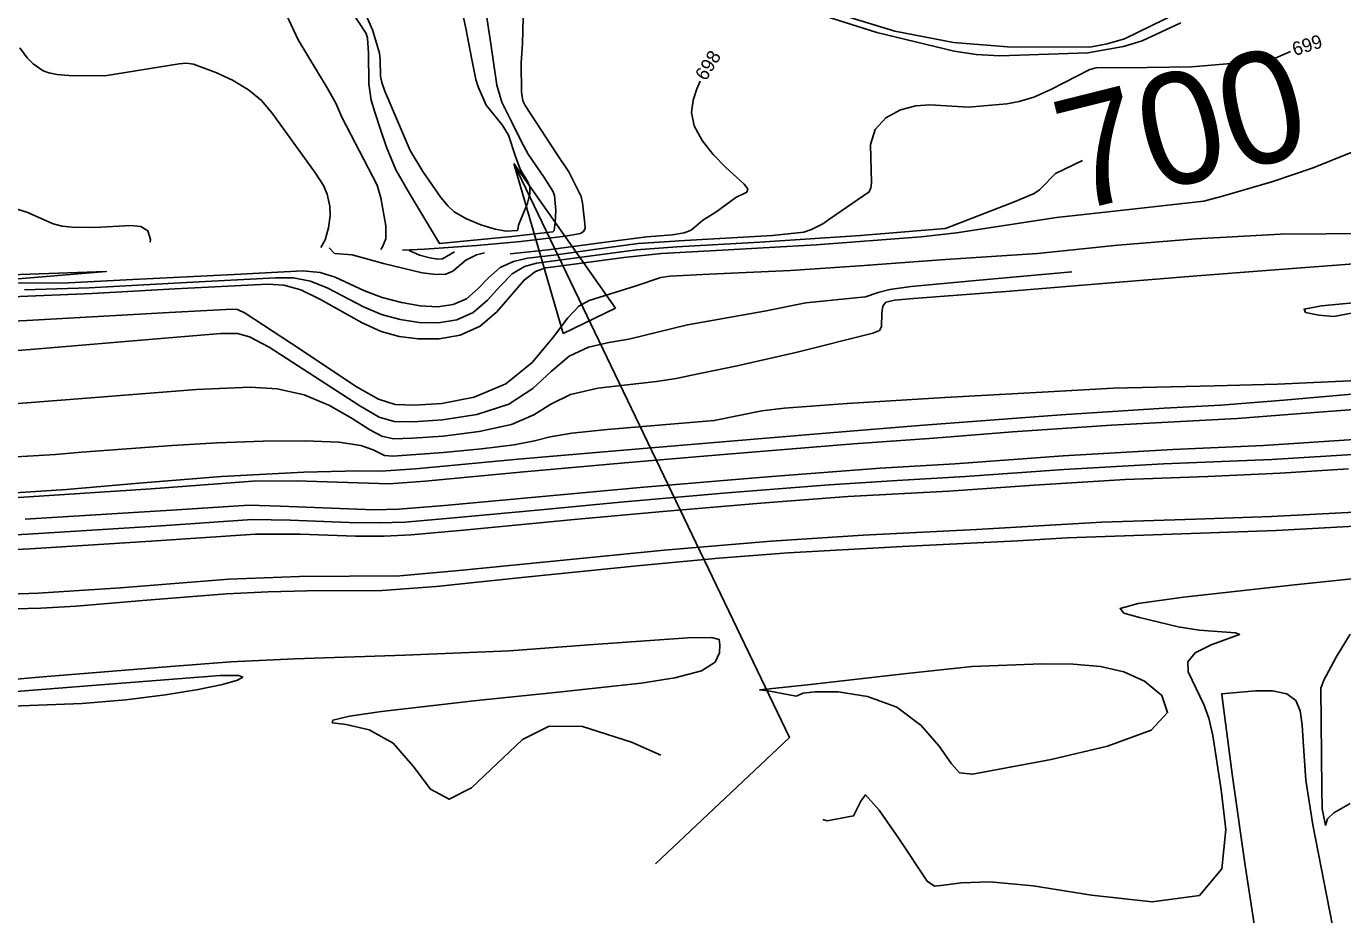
# Model space of a CAD drawing. Extents: x -291892836 to 2945206, y -477993085 to 1832792.
# Drawn here: x 1850832.6 to 1851221.7, y 543366.4 to 543628.8 of the extents above; entities that cross this region are included whole.
import ezdxf

# ---------------------------------------------------------------- set-up
doc = ezdxf.new("R2010")
doc.units = 0
for name, color, linetype in [('DT_X_Contour_Minor', 7, 'Continuous'), ('DT_X_Terrain_Ground_Line', 7, 'Continuous'), ('Level 19', 7, 'Continuous'), ('Level 40', 7, 'Continuous')]:
    doc.layers.add(name, color=color, linetype=linetype)

msp = doc.modelspace()

# ---------------------------------------------------------------- linework, layer by layer
at = {"layer": 'DT_X_Contour_Minor'}
for points in [[(1850932.81, 543632.76), (1850934.91, 543627.86), (1850936.98, 543620.94), (1850937.23, 543618.81), (1850937.3, 543614.11), (1850937.7, 543612.29), (1850938.59, 543609.67), (1850946.05, 543592.16), (1850949.79, 543585.98), (1850955.17, 543578.25), (1850957.3, 543575.71), (1850959.09, 543574.08), (1850962.74, 543571.96), (1850967, 543570.24), (1850971.25, 543568.9), (1850974.45, 543568.32), (1850977.68, 543568.52), (1850977.9, 543568.7), (1850978.14, 543570.12), (1850980.73, 543576.63), (1850981.43, 543579.34), (1850981.42, 543581.39), (1850980.89, 543582.9), (1850978.58, 543586.65), (1850977.19, 543590.41), (1850975.14, 543596.68), (1850973.26, 543599.76), (1850968.56, 543605.58), (1850966.17, 543610.97), (1850965.47, 543613.17), (1850964.32, 543619.03), (1850962.53, 543628.29), (1850959.88, 543640.63)], [(1850979.7, 543639.38), (1850979.28, 543623.79), (1850978.88, 543618.03), (1850979.03, 543609.36), (1850979.38, 543606.79), (1850980.11, 543605.46), (1850989.36, 543591.31), (1850992.96, 543585.81), (1850996.6, 543578.61), (1850997.07, 543576.66), (1850997.68, 543570.49), (1850997.8, 543569.25), (1850997.46, 543568.31), (1850996.43, 543567.68), (1850991.97, 543566.87), (1850978.84, 543565.32), (1850965.76, 543564.09), (1850950.3, 543563.02), (1850943.84, 543562.69)], [(1850937.38, 543562.9), (1850937.88, 543563.69), (1850938.86, 543566.01), (1850938.9, 543569.92), (1850937.38, 543578.19), (1850936.31, 543581.9), (1850925.9, 543601.96), (1850924.07, 543606.1), (1850921.52, 543610.72), (1850912.99, 543624.82), (1850908.06, 543635.35)], [(1850928.37, 543633.96), (1850933.05, 543626.76), (1850933.47, 543625.37), (1850933.79, 543620.98), (1850933.86, 543611.86), (1850934.56, 543607.02), (1850935.68, 543603.48), (1850937.36, 543598.37), (1850939.04, 543593.16), (1850941.87, 543586.43), (1850945.9, 543579.45), (1850952.1, 543569.08), (1850954.71, 543564.67), (1850976.18, 543566.73), (1850988.22, 543568.15), (1850988.69, 543568.51), (1850988.95, 543570.86), (1850989.09, 543574.44), (1850988.71, 543578.85), (1850988.24, 543580.13), (1850985.65, 543584.18), (1850981, 543591.08), (1850978.88, 543594.93), (1850976.21, 543600.31), (1850973.18, 543606.4), (1850971.73, 543611.46), (1850969.94, 543623.64), (1850968.56, 543632.75)], [(1851073.14, 543632.38), (1851089.3, 543627.39), (1851106.71, 543624.07), (1851122.62, 543622.77), (1851146.99, 543622.71), (1851152.11, 543623.69), (1851157.27, 543625.13), (1851176.89, 543634.66)], [(1851173.88, 543629.84), (1851162.47, 543624.57), (1851156.92, 543622.92), (1851146.42, 543621.06), (1851120.42, 543620.13), (1851113.43, 543620.5), (1851106.91, 543621.55), (1851084.01, 543627.01), (1851068.43, 543631.94)], [(1850919.7, 543563.47), (1850920.94, 543565.75), (1850921.95, 543569.34), (1850922.4, 543572.84), (1850922.35, 543575.67), (1850921.57, 543579.27), (1850920.45, 543581.85), (1850918.09, 543585.44), (1850905.32, 543603.21), (1850902.1, 543606.9), (1850898.27, 543610.12), (1850893.54, 543612.93), (1850888.65, 543615.22), (1850882.04, 543617.66), (1850879.95, 543617.93), (1850877.81, 543617.72), (1850855.78, 543614.24), (1850845.19, 543614.34), (1850841.75, 543614.6), (1850839.28, 543615.06), (1850837.55, 543615.73), (1850834.66, 543617.72), (1850832.89, 543619.53), (1850830.66, 543622.51)], [(1851070.18, 543571.97), (1851081.77, 543579.9), (1851082.3, 543581.17), (1851082.44, 543582.65), (1851082.14, 543593.89), (1851083.52, 543598.32), (1851086.68, 543601.78), (1851091.01, 543604.13), (1851095.58, 543605.38), (1851099.7, 543605.64), (1851111.12, 543604.94), (1851122.47, 543605.92), (1851126.14, 543606.59), (1851130.39, 543607.94), (1851135.46, 543610.18), (1851146.96, 543616.12), (1851148.9, 543616.57), (1851163.96, 543616.65), (1851176.99, 543616.92), (1851199.35, 543618.75), (1851201.73, 543619.45), (1851206.34, 543621.44)], [(1850975.65, 543561.67), (1850986.89, 543562.78), (1851005.25, 543565.3), (1851016.03, 543566.62), (1851023.67, 543567.24), (1851027.12, 543567.8), (1851029.14, 543568.6), (1851032.58, 543571.56), (1851036.46, 543573.92), (1851042.3, 543578.25), (1851045.56, 543579.88), (1851045.89, 543580.81), (1851044.78, 543582.25), (1851039.28, 543587.24), (1851035.68, 543590.96), (1851032.35, 543595.16), (1851030.03, 543599.41), (1851029.26, 543603.35), (1851029.7, 543606.99), (1851030.84, 543610.4), (1851031.84, 543612.6)], [(1851009.2, 543560.59), (1851020.34, 543561.74), (1851038.31, 543562.7), (1851066.1, 543564.32), (1851097.08, 543566.61), (1851107.57, 543567.83), (1851137.11, 543572.32), (1851155.09, 543574.3), (1851180.65, 543577.14), (1851186.19, 543578.63), (1851200.74, 543582.88), (1851212.96, 543587.01), (1851223.79, 543591.36), (1851235.68, 543595.58), (1851236.04, 543595.71)], [(1851081.52, 543558.26), (1851104.33, 543559.91), (1851131.47, 543561.71), (1851155.25, 543564.23), (1851178.3, 543566.09), (1851203.33, 543567.39), (1851230.3, 543567.66), (1851238.3, 543567.81), (1851257.93, 543570.32), (1851280.56, 543573.41), (1851307.23, 543577.27), (1851326.89, 543579.37), (1851357.95, 543581.86), (1851371.24, 543583.13), (1851391.16, 543584.96), (1851402.87, 543585.44), (1851423.37, 543585.25), (1851436.26, 543585.23), (1851446.26, 543585.95), (1851475.88, 543588.88), (1851491.89, 543590.22), (1851522.31, 543592.39), (1851547.23, 543595.63)], [(1851132.51, 543580.89), (1851136.87, 543585.33), (1851144.84, 543589.18)], [(1850811.45, 543582.87), (1850812.41, 543581.96), (1850815.43, 543579.73), (1850818.2, 543578.34), (1850825.03, 543576.31), (1850832.75, 543573.98), (1850840.54, 543570.46), (1850843.22, 543569.82), (1850846.2, 543569.48), (1850852.85, 543569.43), (1850863.48, 543570.02), (1850866.5, 543569.72), (1850868.56, 543568.43), (1850869.3, 543565.86), (1850869.19, 543565.1)], [(1850998.99, 543560.92), (1851013.02, 543562.82), (1851024.9, 543563.74), (1851049.46, 543565.04), (1851079.16, 543567.01), (1851104.25, 543569.1), (1851104.85, 543569.35), (1851124.39, 543576.94), (1851130.55, 543579.46), (1851132.14, 543580.51), (1851132.51, 543580.89)], [(1851024.28, 543565.4), (1851025.48, 543565.48), (1851053.15, 543567.08), (1851062.43, 543568.05), (1851064.76, 543568.84), (1851068.02, 543570.49), (1851070.18, 543571.97)], [(1851403.65, 543572.82), (1851382.97, 543571.08), (1851351.19, 543568.32), (1851323.8, 543566.07), (1851294.87, 543563.79), (1851265.71, 543561.68), (1851235.44, 543559.45), (1851200.36, 543556.78), (1851178.71, 543555.12)], [(1850968.04, 543561.91), (1850965.68, 543561.31), (1850962.58, 543559.71), (1850958.69, 543556.5), (1850956.63, 543555.65), (1850953.77, 543555.49), (1850949.66, 543556.04), (1850938.23, 543558.77), (1850928.92, 543561.32), (1850923.68, 543561.76), (1850922.18, 543563.39)], [(1850959.15, 543562.2), (1850955.63, 543560.15), (1850954.14, 543560.08), (1850951.93, 543560.4), (1850948.85, 543561.2), (1850945.78, 543562.63)], [(1850988.51, 543561.25), (1851003.99, 543563.38), (1851013.46, 543564.64), (1851024.28, 543565.4)], [(1851009.21, 543560.59), (1850988.64, 543557.83), (1850986.05, 543557.46), (1850983.09, 543556.36), (1850979.76, 543553.86), (1850971.78, 543544.58), (1850966.76, 543540.22), (1850960.9, 543537.57), (1850954.63, 543536.48), (1850948.49, 543536.47), (1850942.86, 543537.2), (1850937.46, 543538.71), (1850931.86, 543541.19), (1850919.6, 543548.18), (1850913.79, 543551.01), (1850908.71, 543552.4), (1850904.02, 543552.68), (1850876.56, 543551.25), (1850852.07, 543549.94), (1850828.32, 543548.95)], [(1850829.69, 543552.95), (1850845.11, 543553.1), (1850862.16, 543553.92), (1850894.04, 543555.52), (1850914.4, 543556.57), (1850919.5, 543556.08), (1850923.91, 543554.72), (1850932.61, 543550.65), (1850937.84, 543548.74), (1850943.49, 543547.23), (1850949.07, 543546.26), (1850954.2, 543545.98), (1850958.76, 543546.61), (1850962.72, 543548.36), (1850966.12, 543551.28), (1850969.31, 543554.65), (1850972.72, 543557.58), (1850976.63, 543559.41), (1850980.77, 543560.35), (1850988.52, 543561.25)], [(1850998.99, 543560.92), (1850983.41, 543558.9), (1850979.86, 543557.89), (1850976.24, 543555.72), (1850972.68, 543552.12), (1850968.95, 543547.93), (1850964.74, 543544.29), (1850959.83, 543542.09), (1850954.42, 543541.23), (1850948.78, 543541.37), (1850943.17, 543542.21), (1850937.65, 543543.73), (1850932.24, 543545.92), (1850921.75, 543551.45), (1850916.65, 543553.55), (1850911.56, 543554.49), (1850906.25, 543554.55), (1850879.96, 543553.13), (1850851.23, 543551.62), (1850832.09, 543550.97)], [(1851081.87, 543558.25), (1851058.5, 543556.73), (1851034.55, 543555.61), (1851022.8, 543555.01), (1851020.15, 543554.6), (1851012.87, 543552.21), (1850998.98, 543547.83), (1850995.98, 543546.2), (1850992.65, 543542.73), (1850988.13, 543536.69), (1850982.1, 543529.51), (1850974.36, 543523.19), (1850965.04, 543519.28), (1850955.47, 543517.44), (1850947.32, 543516.9), (1850941.6, 543517.13), (1850936.69, 543518.66), (1850930.37, 543522.26), (1850910.98, 543535.11), (1850897.33, 543544.06), (1850895.09, 543545.2), (1850893.48, 543545.28), (1850874.85, 543544.27), (1850832.75, 543541.95), (1850792.49, 543540.02)], [(1851141.63, 543556.32), (1851113.29, 543553.79), (1851094.16, 543551.96), (1851087.91, 543551.09), (1851084.38, 543550.23), (1851080.63, 543548.94), (1851062.99, 543547.12), (1851050.78, 543544.65), (1851028.02, 543540.6), (1851010.76, 543536.43), (1851004.83, 543535.45), (1850998.77, 543534.05), (1850993.06, 543531.38), (1850987.9, 543526.97), (1850982.36, 543521.79), (1850975.2, 543517.19), (1850965.75, 543514.19), (1850955.64, 543512.62), (1850947.03, 543512.01), (1850941.33, 543512.09), (1850936.87, 543513.4), (1850931.22, 543516.68), (1850904.39, 543534.07), (1850898.58, 543537.07), (1850895.07, 543538.13), (1850890.15, 543538.05), (1850873.6, 543536.69), (1850833.84, 543533.38), (1850795.22, 543530.47)], [(1851178.72, 543555.12), (1851152.05, 543552.97), (1851123.43, 543550.63), (1851094.87, 543548.43), (1851089.33, 543547.94), (1851086.71, 543547.34), (1851085.79, 543546.18), (1851085.5, 543544.24), (1851085.36, 543540.08), (1851084.83, 543538.96), (1851082.82, 543538.15), (1851060.04, 543532.44), (1851042.78, 543528.53), (1851028.88, 543525.72), (1851024.71, 543524.82), (1851018.87, 543523.95), (1851001.56, 543521.9), (1850993.47, 543520.03), (1850987.68, 543517.25), (1850982.62, 543514.08), (1850976.03, 543511.18), (1850966.47, 543509.09), (1850955.81, 543507.79), (1850946.74, 543507.12), (1850941.13, 543506.99), (1850937.66, 543507.71), (1850934.17, 543509.66), (1850928.98, 543512.99), (1850922.27, 543516.81), (1850914.7, 543520.01), (1850906.81, 543521.71), (1850898.83, 543522.19), (1850882.89, 543521.52), (1850849.23, 543518.84), (1850818.82, 543516.55)], [(1850822.25, 543555.18), (1850856.26, 543556.44), (1850824.18, 543553.73)], [(1851301.14, 543550.83), (1851280.17, 543549.56), (1851255.23, 543547.83), (1851241.73, 543546.65), (1851231.06, 543545.41), (1851219.12, 543543.12), (1851214.68, 543543.47), (1851210.74, 543544.3), (1851210.31, 543545.32), (1851215.47, 543546.31), (1851235.29, 543548.09), (1851265.23, 543550.45), (1851282.73, 543551.77)], [(1850848.94, 543503.01), (1850875.76, 543505.01), (1850889.04, 543505.76), (1850902.59, 543506.25), (1850915.04, 543506.36), (1850925.01, 543505.94), (1850931.51, 543504.96), (1850935.19, 543503.73), (1850938.45, 543502.01), (1850940.94, 543501.89), (1850955.98, 543502.97), (1850967.19, 543504), (1850976.86, 543505.17), (1850982.88, 543506.37), (1850987.45, 543507.54), (1850993.88, 543508.68), (1851004.35, 543509.75), (1851035.97, 543512.35), (1851050.03, 543515.2), (1851056.66, 543516.06), (1851075.22, 543517.42), (1851104.08, 543519.18), (1851132.86, 543520.73), (1851153.89, 543521.89), (1851183.84, 543522.58), (1851202.47, 543523.07), (1851232.49, 543524.45)], [(1851227.81, 543520.43), (1851204.34, 543518.41), (1851185.67, 543516.9), (1851168.93, 543515.98), (1851138.54, 543514.09), (1851097.8, 543510.97), (1851068.94, 543508.66), (1851038.38, 543506.11), (1851006.75, 543503.43), (1850977.97, 543500.91), (1850947.67, 543498.13), (1850937.39, 543497.39), (1850930.87, 543497.52), (1850914.66, 543497.16), (1850890.28, 543495.88), (1850865.86, 543493.85), (1850844.49, 543492.03), (1850821.63, 543490.5)], [(1850801.68, 543487.76), (1850833.41, 543489.79), (1850869.49, 543492.21), (1850899.6, 543494.42), (1850912.4, 543494.54), (1850939.86, 543493.67), (1850950.51, 543494.49), (1850979.65, 543497.19), (1851009.54, 543499.85), (1851038.74, 543502.33), (1851077.16, 543505.5), (1851100.91, 543507.17), (1851124.16, 543508.99), (1851153.39, 543510.99), (1851190.52, 543512.96), (1851206.87, 543514.28), (1851229.01, 543515.9)], [(1850832.24, 543483.22), (1850875.52, 543485.88), (1850898.46, 543487.35), (1850907.71, 543487.11), (1850935.34, 543486.03), (1850942.73, 543486.14), (1850956.19, 543487.23), (1850983.01, 543489.74), (1851015.14, 543492.69), (1851051.69, 543495.78), (1851084.98, 543498.31), (1851107.12, 543499.59), (1851139.11, 543501.96), (1851171.49, 543503.84), (1851198.34, 543504.98), (1851226.57, 543506.91)], [(1850800.91, 543477.16), (1850833.02, 543478.84), (1850872.5, 543481.29), (1850899.4, 543483.08), (1850910.62, 543482.94), (1850928.01, 543482.26), (1850936.88, 543482.12), (1850944.57, 543482.34), (1850959.03, 543483.59), (1850984.69, 543486.02), (1851008.22, 543488.25), (1851039.8, 543490.98), (1851069.9, 543493.41), (1851089.99, 543494.67), (1851110.22, 543495.79), (1851139.3, 543497.92), (1851168.76, 543499.59), (1851200.78, 543500.89), (1851227.87, 543502.54)], [(1850822.89, 543501.25), (1850841.23, 543502.37), (1850848.94, 543503.01)], [(1850802.72, 543472.97), (1850833.79, 543474.47), (1850869.49, 543476.7), (1850900.35, 543478.82), (1850913.52, 543478.78), (1850929.97, 543478.24), (1850938.42, 543478.21), (1850946.41, 543478.55), (1850961.87, 543479.96), (1850994.51, 543483.09), (1851020.73, 543485.53), (1851049.71, 543487.99), (1851075.45, 543489.93), (1851105.35, 543491.53), (1851130.52, 543493.23), (1851157.43, 543494.95), (1851181.88, 543495.88), (1851203.22, 543496.81), (1851223.48, 543498.13)], [(1850808.17, 543460.41), (1850836.11, 543461.35), (1850860.46, 543462.93), (1850892.52, 543465.54), (1850913.35, 543466.26), (1850943.05, 543466.47), (1850961.55, 543468.12), (1850991.4, 543471.14), (1851021.13, 543474.05), (1851052.83, 543476.77), (1851079.97, 543478.49), (1851113.44, 543480.16), (1851135.29, 543481.42), (1851150.52, 543482.34), (1851178.18, 543483.2), (1851200.65, 543484.04), (1851229.01, 543485.45)], [(1851227.08, 543481.23), (1851202.1, 543479.91), (1851176.95, 543478.97), (1851140.26, 543477.72), (1851125.74, 543476.82), (1851091.62, 543475.19), (1851057.81, 543473.26), (1851037.31, 543471.7), (1851014.16, 543469.5), (1850980.03, 543466.13), (1850953.79, 543463.38), (1850937.79, 543462.18), (1850915.62, 543462.04), (1850904.12, 543461.76), (1850891.81, 543461.19), (1850868.21, 543459.32), (1850847.37, 543457.56), (1850836.88, 543456.97), (1850809.98, 543456.22)], [(1851068.08, 543394.49), (1851069.32, 543394.09), (1851077.15, 543395.54), (1851079.32, 543399.92), (1851080.63, 543401.77), (1851084.73, 543397.25), (1851090.53, 543388.9), (1851098.94, 543376.26), (1851101.03, 543374.78), (1851103.81, 543375.05), (1851108.92, 543375.81), (1851117.42, 543376.07), (1851130.27, 543374.93), (1851147.5, 543372.13), (1851165.41, 543370.13), (1851179.37, 543372.06), (1851186.04, 543379.95), (1851187.17, 543391.49), (1851185.82, 543403.24), (1851183.37, 543419.29), (1851182.2, 543424.38), (1851180.73, 543428.44), (1851176.06, 543438.09), (1851175.95, 543441.06), (1851178.09, 543443.78), (1851182.9, 543446.12), (1851191.27, 543449.15), (1851190.03, 543449.69), (1851179.35, 543450.41), (1851173.14, 543451.41), (1851161.65, 543454.22), (1851157.06, 543455.5), (1851155.95, 543456.79), (1851161.3, 543458.31), (1851174.69, 543460.21), (1851207.52, 543463.8), (1851225.44, 543465.69)], [(1850803.7, 543433.66), (1850837.54, 543436.6), (1850875.28, 543439.72), (1850893.09, 543441.1), (1850911.93, 543441.94), (1850944.49, 543443.08), (1850975.43, 543444.33), (1850998.91, 543446.11), (1851028.12, 543448.16), (1851035.16, 543448.31), (1851037.44, 543447.64), (1851037.59, 543446.11), (1851037.52, 543443.76), (1851036.28, 543441.02), (1851032.22, 543438.39)], [(1851216.61, 543392.75), (1851215.71, 543397.68), (1851215.53, 543403.58), (1851215.3, 543433.33), (1851216.14, 543435.67), (1851219.79, 543442.44), (1851223.9, 543449.26)], [(1851032.22, 543438.39), (1851024.35, 543436.3), (1851014.37, 543434.74), (1850988.98, 543432.01), (1850965.8, 543429.67), (1850937.56, 543426.44), (1850928.13, 543425.01), (1850923.25, 543423.87), (1850923.03, 543423.09), (1850927.19, 543422.51), (1850933.94, 543420.97), (1850941.08, 543417.06), (1850946.96, 543410.25), (1850952.11, 543403.46), (1850957.59, 543400.47), (1850964.21, 543403.8), (1850979.33, 543418.11), (1850987.15, 543422.1), (1850997.07, 543421.96), (1851011.52, 543417.31), (1851020.2, 543413.53)], [(1851063.51, 543434.25), (1851092.89, 543437.65), (1851112.17, 543439.72), (1851132.81, 543440.48), (1851142.1, 543440.4), (1851150.16, 543439.73), (1851157.02, 543438.15), (1851163.11, 543435.34), (1851168.25, 543431.14), (1851169.95, 543426.08), (1851165.14, 543420.87), (1851152.23, 543416.13), (1851135.52, 543412.2), (1851112.34, 543407.87), (1851108.5, 543408.24), (1851106.09, 543410.95), (1851102.49, 543416.11), (1851097.12, 543422.29), (1851089.97, 543427.68), (1851081.29, 543430.87), (1851072.63, 543432.16), (1851065.84, 543432.25), (1851062.2, 543431.81), (1851060.16, 543430.96), (1851051.9, 543432.5), (1851049.41, 543432.76), (1851063.51, 543434.25)], [(1850820.82, 543431.59), (1850855.85, 543434.39), (1850889.95, 543437), (1850895.46, 543437), (1850896.59, 543436.58), (1850895.03, 543435.69), (1850890.62, 543434.41), (1850883.46, 543432.89), (1850873.73, 543431.28), (1850862.05, 543429.83), (1850849.16, 543428.77), (1850823.11, 543427.77)], [(1851218.72, 543363.13), (1851212.95, 543392.92), (1851210.83, 543406.06), (1851210, 543417.6), (1851209.72, 543422.49), (1851209.18, 543426.56), (1851207.88, 543429.66), (1851205.22, 543431.65), (1851200.94, 543432.48), (1851195.99, 543432.52), (1851185.97, 543431.66), (1851186.22, 543429.85), (1851189.13, 543407.21), (1851192.87, 543380.85), (1851197.98, 543347.57)], [(1851223.9, 543399.18), (1851219.16, 543396.49), (1851217.24, 543394.67), (1851216.61, 543392.75)]]:
    msp.add_lwpolyline(points, dxfattribs=at)
at = {"layer": 'Level 40'}
for p, q in [((1850991.3, 543538.13), (1850976.71, 543588.34)), ((1850976.71, 543588.34), (1851006.78, 543545.57)), ((1851006.78, 543545.57), (1850991.3, 543538.13))]:
    msp.add_line(p, q, dxfattribs=at)
msp.add_lwpolyline([(1850976.71, 543588.34), (1851058.23, 543418.74), (1851018.6, 543381.34)], dxfattribs=at)

# ---------------------------------------------------------------- texts
at = {"layer": 'DT_X_Terrain_Ground_Line'}
msp.add_text('700', height=33, rotation=14.0833, dxfattribs=at).set_placement((1851142.19, 543573.89))
at = {"layer": 'Level 19'}
for s, rotation, p in [('699', 17.5726, (1851207.56, 543620.04)), ('698', 58.3901, (1851033.47, 543612.49))]:
    msp.add_text(s, height=4, rotation=rotation, dxfattribs=at).set_placement(p)

doc.saveas('drawing.dxf')
